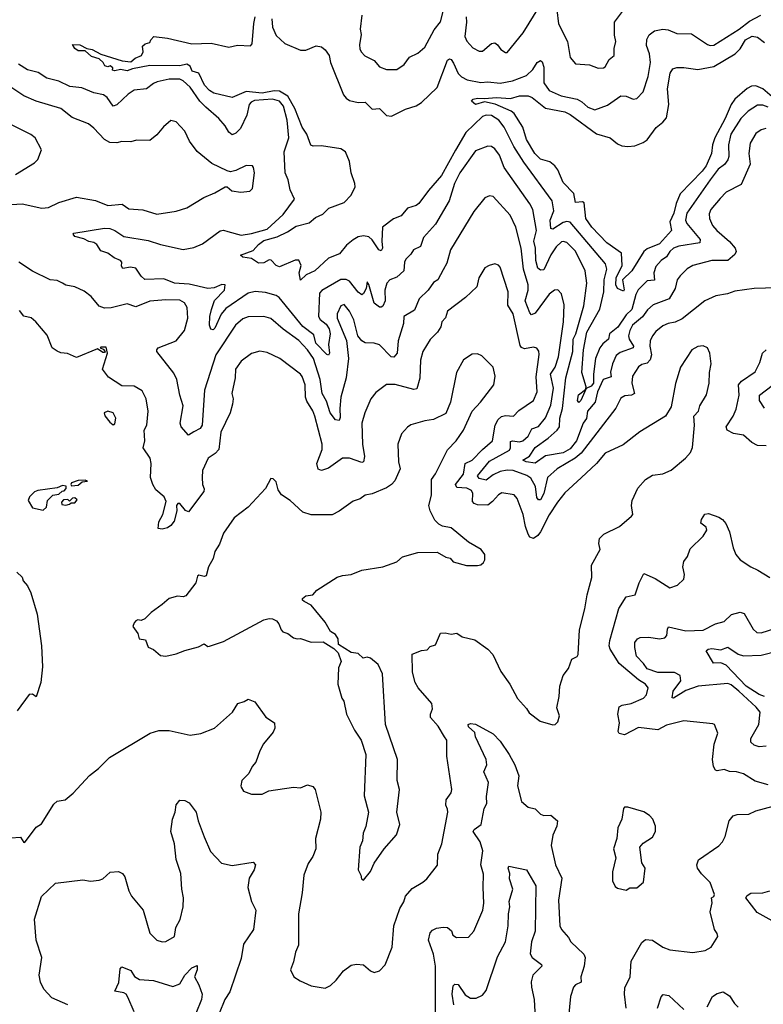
# Model space of a CAD drawing. Extents: x 1268547 to 1425625, y 515768 to 616754.
# Tile 429 of 507: x 1373531 to 1377778, y 599128 to 604749. Entities that reach past the tile are written whole.
import ezdxf

# ---------------------------------------------------------------- set-up
doc = ezdxf.new("R2010")
doc.units = 0

msp = doc.modelspace()

# ---------------------------------------------------------------- linework, layer by layer
at = {"layer": '0CON10XD'}
for points in [[(1375484.6, 604774.6), (1375476.4, 604695), (1375480.4, 604665), (1375470.9, 604605), (1375473.8, 604583.8), (1375481.4, 604565), (1375502.8, 604542.8), (1375555, 604517.1), (1375585, 604480.8), (1375625, 604464.2), (1375685.3, 604464.7), (1375726.1, 604493.9), (1375757.5, 604535), (1375805, 604557.8), (1375845, 604593.1), (1375898.5, 604691.5), (1375933.6, 604736.4), (1375960, 604835)], [(1376080, 604765), (1376083.8, 604735), (1376073.1, 604653.1), (1376085, 604626), (1376118.3, 604588.3), (1376155, 604569.1), (1376175, 604570.5), (1376225, 604614.2), (1376245, 604616.7), (1376260.8, 604605), (1376278.3, 604578.3), (1376305, 604561.4), (1376315, 604562.9), (1376406.9, 604675), (1376500.4, 604825)], [(1377805, 604250), (1377775, 604261.2), (1377745, 604262), (1377692.5, 604227.5), (1377650, 604185), (1377592.5, 604095), (1377578.6, 604035), (1377581.2, 603968.8), (1377575, 603950), (1377556.5, 603923.5), (1377520.9, 603895), (1377474.2, 603835), (1377340.8, 603645), (1377333.5, 603605), (1377340.9, 603585), (1377416.8, 603495), (1377416.4, 603475), (1377295, 603456.2), (1377265.2, 603444.8), (1377243.8, 603426.2), (1377225.2, 603394.8), (1377193.8, 603375), (1377165, 603339.5), (1377152.5, 603305), (1377156.9, 603263.1), (1377115, 603258.6), (1377063.4, 603206.6), (1377049.1, 603180.9), (1377027.4, 603095), (1376994.9, 603065), (1376946.4, 602993.6), (1376900.4, 602955), (1376894.6, 602925), (1376860.7, 602899.3), (1376844, 602876), (1376820.4, 602815), (1376807.6, 602725), (1376807.9, 602675), (1376795, 602657.8), (1376767, 602643), (1376735.5, 602575), (1376725, 602564.4), (1376716, 602575), (1376722.1, 602607.9), (1376761.7, 602638.3), (1376766.1, 602653.9), (1376742.2, 602735), (1376750.8, 602865), (1376769.4, 602965), (1376843.7, 603096.3), (1376866.7, 603195), (1376869.3, 603265), (1376884.8, 603325), (1376876.7, 603355), (1376675, 603592.5), (1376655, 603596.7), (1376635, 603592.2), (1376575, 603552.7), (1376565, 603557.5), (1376560.2, 603605), (1376582.4, 603657.6), (1376572.9, 603715), (1376410.3, 603935), (1376352.4, 604025), (1376298.4, 604135), (1376266.9, 604175), (1376225, 604202), (1376195.3, 604204.7), (1376175, 604195.9), (1376078.1, 604105), (1376019.3, 604005), (1375939.7, 603860.3), (1375865, 603773.6), (1375810.5, 603699.5), (1375795, 603687.7), (1375745, 603673.1), (1375709.6, 603630.4), (1375665, 603612.7), (1375603.2, 603565), (1375598.7, 603485), (1375603.2, 603445), (1375595, 603430), (1375582.7, 603435), (1375545, 603493.1), (1375525, 603508.7), (1375495, 603515.3), (1375465, 603508.7), (1375435, 603492.9), (1375397.8, 603462.2), (1375358.3, 603411.7), (1375295, 603386.9), (1375216.5, 603315), (1375167.4, 603292.6), (1375135, 603262.5), (1375127.3, 603305), (1375139.1, 603345), (1375125, 603375.6), (1375105, 603376.2), (1375015, 603338.9), (1374995, 603345.4), (1374967.1, 603377.1), (1374955, 603378.5), (1374925, 603360.5), (1374895, 603359.3), (1374855, 603386.4), (1374805, 603394.4), (1374791.2, 603405), (1374865, 603430.7), (1374894.1, 603465.9), (1374925, 603489.2), (1375001, 603509), (1375061.4, 603538.6), (1375109.1, 603570.9), (1375185, 603590.2), (1375219.8, 603620.2), (1375261.4, 603638.6), (1375296.2, 603673.8), (1375383.5, 603706.5), (1375425, 603748.1), (1375446.6, 603795), (1375445.9, 603815), (1375424.7, 603875.3), (1375415, 603939.2), (1375391.8, 603995), (1375365, 604012.7), (1375255, 604029), (1375206.9, 604026.9), (1375193.1, 604033.1), (1375170, 604095), (1375143.5, 604135), (1375103.1, 604243.1), (1375062.5, 604312.5), (1375015, 604341.8), (1374985, 604343), (1374915, 604329.5), (1374825, 604339), (1374745, 604305.9), (1374639, 604329), (1374615, 604344.4), (1374587.1, 604375), (1374553.9, 604443.9), (1374516.2, 604455), (1374504.8, 604484.8), (1374486.2, 604496.2), (1374445, 604486.8), (1374275, 604487.8), (1374175, 604469.6), (1374145, 604457.5), (1374105.8, 604464.2), (1374075, 604457.5), (1374061.7, 604461.7), (1374062.5, 604475), (1374047.5, 604485), (1374035, 604480), (1374017.5, 604485), (1374008, 604505), (1373985, 604525.7), (1373940.1, 604540.1), (1373905, 604570.8), (1373865, 604570.8), (1373846.5, 604585), (1373832.7, 604607.3), (1373875, 604606), (1373914.2, 604584.2), (1373945, 604578.2), (1373995, 604553.1), (1374116.7, 604515), (1374165, 604509.2), (1374189.5, 604530.5), (1374227.5, 604545), (1374236.7, 604565), (1374231.7, 604598.3), (1374248.3, 604611.7), (1374275, 604620), (1374280, 604635), (1374297, 604653), (1374375, 604644.3), (1374515, 604612.1), (1374625, 604615.3), (1374725, 604592.5), (1374775, 604604.2), (1374849.2, 604600.8), (1374858.6, 604611.4), (1374868, 604728), (1374875.8, 604765)], [(1374970.3, 604755), (1374975, 604706.7), (1374995, 604659.2), (1375045, 604612.5), (1375135, 604575.6), (1375165, 604575.6), (1375225, 604599.4), (1375255, 604594), (1375275, 604578), (1375299.4, 604545), (1375305.6, 604505), (1375380.4, 604320.4), (1375395, 604300.5), (1375415, 604287.9), (1375465, 604277.1), (1375505, 604278.5), (1375545, 604238.2), (1375585, 604242.9), (1375625, 604201.9), (1375655, 604198.8), (1375735, 604238.1), (1375795, 604256.7), (1375825, 604275.7), (1375915, 604362.5), (1375975, 604518.1), (1375985, 604525.6), (1375995, 604521.1), (1376008.7, 604501.3), (1376035, 604442.2), (1376055, 604422.7), (1376085.8, 604405.8), (1376165, 604390.2), (1376205, 604394.7), (1376275, 604386.5), (1376345, 604399.5), (1376425, 604430.7), (1376461.5, 604465), (1376486.9, 604505), (1376505, 604515.8), (1376515, 604508), (1376525, 604477.5), (1376525, 604388), (1376555.7, 604345.7), (1376624, 604315), (1376715.3, 604295.3), (1376741.1, 604281.1), (1376775, 604249.5), (1376815, 604234.5), (1376888.6, 604261.4), (1376965, 604314.4), (1376995, 604312.5), (1377035, 604295.8), (1377055, 604300), (1377091.8, 604338.2), (1377120, 604425), (1377132.9, 604505), (1377127.3, 604555), (1377111.1, 604601.1), (1377113, 604637), (1377126.7, 604663.3), (1377156.2, 604685), (1377205, 604695.4), (1377235, 604690.8), (1377285, 604670.4), (1377368.1, 604668.1), (1377458.6, 604608.6), (1377475, 604601.8), (1377495, 604603.1), (1377640.9, 604695), (1377699, 604741), (1377763.8, 604775)], [(1376598.2, 604805), (1376608.6, 604725), (1376660.6, 604625), (1376675, 604533.3), (1376705, 604498), (1376785, 604492.5), (1376835, 604472.9), (1376865, 604474.3), (1376875, 604480.8), (1376898.3, 604521.7), (1376925.6, 604545), (1376925.6, 604585), (1376935.5, 604625), (1376928.9, 604661.1), (1376928.9, 604735), (1376973.1, 604796.9)], [(1377855, 604286.9), (1377775, 604353.8), (1377735, 604372.2), (1377710.8, 604369.2), (1377685, 604356.3), (1377615.3, 604295), (1377593.7, 604265), (1377559.7, 604185), (1377501.9, 604075), (1377488.8, 604035), (1377482.2, 603985), (1377451.1, 603915), (1377428.9, 603885), (1377303, 603755), (1377280.3, 603699.7), (1377267.3, 603645), (1377243.4, 603595), (1377253.2, 603545), (1377185, 603468.8), (1377115, 603440.4), (1377095.8, 603425), (1377027.8, 603315), (1376974.3, 603265), (1376983.8, 603206.2), (1376980, 603200), (1376945, 603215.5), (1376935.3, 603235), (1376937.3, 603275), (1376972.6, 603345), (1376967.2, 603417.2), (1376885, 603474.7), (1376798.5, 603565), (1376763.6, 603615), (1376754.4, 603704.4), (1376745, 603710), (1376705, 603706.2), (1376695, 603757.1), (1376635, 603820.5), (1376605, 603891.4), (1376588.2, 603915), (1376558, 603938), (1376505, 603953.5), (1376472.8, 603985), (1376425, 604065.6), (1376404.6, 604135), (1376354.3, 604214.3), (1376337.3, 604227.3), (1376246.3, 604266.3), (1376185, 604281.2), (1376135, 604265.5), (1376111.4, 604285), (1376121.4, 604295), (1376145, 604301.8), (1376185, 604298.8), (1376255, 604305.6), (1376335, 604300), (1376385, 604314.5), (1376435, 604315.5), (1376458.6, 604305), (1376535, 604244.8), (1376645, 604223.8), (1376675, 604207.2), (1376825, 604096.7), (1376903.9, 604073.9), (1376945, 604040.8), (1376969.7, 604029.7), (1377005, 604024.5), (1377045, 604028.2), (1377092.2, 604047.8), (1377115, 604064.2), (1377166.2, 604133.8), (1377205, 604163.4), (1377225, 604189.5), (1377239.2, 604265), (1377230, 604355), (1377246.3, 604443.7), (1377260.4, 604469.6), (1377285, 604477.3), (1377325, 604476.9), (1377405, 604464.7), (1377495, 604481.9), (1377618.2, 604555), (1377645, 604583.1), (1377677.2, 604635), (1377715, 604656.2), (1377745, 604649.2), (1377785, 604619.4)], [(1377792.6, 604127.4), (1377765, 604120.9), (1377735, 604099.5), (1377703.9, 604045), (1377694.7, 603985), (1377702.9, 603925), (1377651.3, 603808.7), (1377566.1, 603763.9), (1377531.7, 603728.3), (1377478.8, 603665), (1377469.6, 603640.4), (1377470.4, 603615), (1377488.5, 603575), (1377512.5, 603545), (1377585, 603483.8), (1377617.1, 603445), (1377622.5, 603425), (1377615, 603408.1), (1377575, 603373.9), (1377485, 603375.3), (1377374.7, 603345.3), (1377343.6, 603326.4), (1377302.7, 603287.3), (1377285.3, 603264.7), (1377274.2, 603215), (1377241.1, 603155), (1377148.9, 603121.1), (1377116.3, 603093.7), (1377087.7, 603052.3), (1377031.3, 603005), (1377015.3, 602975), (1377008.4, 602945), (1377011.2, 602925), (1377035.9, 602885), (1377034.5, 602875), (1376960.9, 602849.1), (1376938.5, 602831.5), (1376916.2, 602783.8), (1376906.1, 602736.1), (1376909, 602711), (1376864.2, 602695.8), (1376830.6, 602625), (1376825, 602600), (1376817.6, 602565), (1376773.4, 602515), (1376767.7, 602472.3), (1376749.3, 602445), (1376710.3, 602345), (1376675, 602299.8), (1376635, 602277), (1376535, 602259), (1376475, 602217.3), (1376424.2, 602225), (1376403.8, 602235), (1376443.3, 602256.7), (1376475, 602306), (1376549.6, 602360.4), (1376601.6, 602405), (1376614.7, 602425), (1376616.8, 602475), (1376630.4, 602530.4), (1376651.1, 602705), (1376690.5, 602855), (1376693, 602925), (1376708.1, 602955), (1376752.2, 603115), (1376769.4, 603245), (1376760.3, 603315), (1376705, 603428.2), (1376655, 603477.5), (1376635, 603483.6), (1376625, 603480.4), (1376595, 603451.8), (1376563.7, 603406.3), (1376525, 603320.9), (1376505, 603319.2), (1376491.1, 603331.1), (1376478.1, 603375), (1376476.6, 603445), (1376468.1, 603485), (1376483.3, 603545), (1376462, 603665), (1376445, 603698.5), (1376297.5, 603905), (1376270.4, 603975), (1376245, 604012.2), (1376225, 604024.5), (1376205, 604026.4), (1376135, 604000.9), (1376045.6, 603874.4), (1376014.1, 603815), (1375983.8, 603715), (1375905, 603581.4), (1375836.9, 603505), (1375820, 603455), (1375779.2, 603435), (1375765, 603410.8), (1375737, 603383), (1375728.1, 603365), (1375725.4, 603315), (1375685, 603279.1), (1375645, 603264), (1375627.6, 603245), (1375616, 603206), (1375617.8, 603145), (1375605, 603114.2), (1375595, 603107.1), (1375585, 603108.9), (1375555, 603130.9), (1375525, 603237.5), (1375515, 603252.5), (1375509.2, 603215), (1375495, 603186.2), (1375485, 603179.2), (1375465, 603194.5), (1375415, 603255.9), (1375395, 603266.4), (1375365, 603265.3), (1375257.1, 603202.9), (1375242.4, 603187.6), (1375236.9, 603055), (1375247.8, 603037.8), (1375280.7, 603010.7), (1375297.8, 602985), (1375303.4, 602955), (1375295.3, 602895), (1375300, 602845), (1375295, 602834), (1375285, 602837.5), (1375223, 602903), (1375210.5, 602950.5), (1375148.5, 602998.5), (1375013.8, 603163.8), (1374995, 603175.3), (1374935, 603191.3), (1374875, 603196.7), (1374835, 603187.8), (1374708.9, 603101.1), (1374681.6, 603068.4), (1374645, 602988), (1374635, 602978), (1374623.3, 602983.3), (1374615.9, 603005.9), (1374616.5, 603055), (1374625.5, 603095.5), (1374644.4, 603145.6), (1374701.2, 603205), (1374705.4, 603235.4), (1374685, 603238.2), (1374640.9, 603219.1), (1374605.9, 603214.1), (1374498.7, 603238.7), (1374442.4, 603242.4), (1374415.8, 603245.8), (1374355, 603269.6), (1374245, 603266.7), (1374225, 603284.2), (1374195, 603330.6), (1374164.5, 603335.5), (1374119.7, 603329.7), (1374112.5, 603342.5), (1374114.2, 603365), (1374106.7, 603375), (1374070.6, 603390.6), (1374035, 603415.7), (1373995, 603430), (1373972, 603465), (1373955, 603478), (1373925, 603482.9), (1373898.1, 603498.1), (1373845, 603511.4), (1373836, 603525), (1373839.2, 603530.8), (1374015, 603558.7), (1374045, 603557.5), (1374075, 603545.3), (1374125, 603511.8), (1374265, 603489.3), (1374335.9, 603465.9), (1374465, 603436.8), (1374525, 603449.4), (1374575, 603470.4), (1374675.3, 603544.7), (1374695, 603548.2), (1374719.7, 603539.7), (1374795, 603519.6), (1374855, 603528), (1374945, 603553.7), (1375035, 603637.6), (1375100, 603725), (1375075, 603777.5), (1375063.5, 603835), (1375047.9, 603875), (1375041.3, 603995), (1375067.9, 604075), (1375059, 604175), (1375038.3, 604255), (1375015, 604283.6), (1374975, 604295.4), (1374872.7, 604287.3), (1374852.5, 604277.5), (1374842.5, 604265), (1374827.4, 604205), (1374791.3, 604128.7), (1374765, 604100.9), (1374745, 604091.5), (1374726.3, 604106.4), (1374704.1, 604144.1), (1374667.8, 604185), (1374595, 604250.5), (1374559.1, 604285), (1374505, 604363.6), (1374465, 604400), (1374445, 604410), (1374385, 604408.8), (1374316.7, 604395), (1374294.2, 604385.8), (1374256, 604354), (1374185, 604346.5), (1374150, 604325), (1374085, 604262.7), (1374065, 604255.5), (1374030, 604305), (1374009.6, 604319.6), (1373955, 604331.6), (1373885, 604361.1), (1373817.5, 604367.5), (1373755, 604398.8), (1373685, 604414.7), (1373636.9, 604446.9), (1373575, 604463.8), (1373525, 604495.9)], [(1373455, 603692.5), (1373545, 603698), (1373657, 603673), (1373695, 603677.8), (1373755, 603706.5), (1373855, 603735.6), (1373963.1, 603716.9), (1374035, 603688.9), (1374116, 603696), (1374155, 603670), (1374235, 603663.1), (1374315, 603638.9), (1374424.4, 603655.6), (1374485, 603674.3), (1374583.3, 603735), (1374645, 603760), (1374705, 603795.7), (1374716.7, 603795), (1374743, 603773), (1374794.4, 603764.4), (1374845, 603771.2), (1374860, 603785), (1374871.4, 603875), (1374867.1, 603905), (1374860, 603915), (1374825, 603917.5), (1374765, 603888), (1374735, 603881.2), (1374715, 603886), (1374629.1, 603929.1), (1374545, 603997.1), (1374500.5, 604055), (1374473.6, 604113.6), (1374425, 604166), (1374395, 604174), (1374351.8, 604138.2), (1374315, 604092), (1374275, 604060), (1374197.7, 604062.3), (1374165, 604051.4), (1374115, 604054.3), (1374085, 604046.7), (1374045, 604047.5), (1374015.7, 604065), (1373955, 604130), (1373923.3, 604155), (1373830.7, 604190.7), (1373765, 604242.5), (1373625, 604284.6), (1373555, 604315.5), (1373452.2, 604382.2)], [(1373507.5, 603865), (1373615, 603932), (1373635, 603951.2), (1373655.6, 604005.6), (1373620, 604075), (1373594.5, 604094.5), (1373485, 604148.6)], [(1377855, 603218), (1377725, 603214.3), (1377615, 603199.4), (1377574, 603184), (1377506.8, 603173.2), (1377445, 603143.8), (1377315, 603041.5), (1377275, 603022.5), (1377235, 603015.5), (1377205, 603002.2), (1377165, 602970), (1377144.5, 602945), (1377132.7, 602915), (1377130.4, 602885), (1377138.8, 602835), (1377132.5, 602807.5), (1377115, 602788.7), (1377085, 602780.5), (1377065, 602766.7), (1377030.9, 602715), (1377027.8, 602675), (1377043.3, 602615), (1377025, 602605.9), (1376987.3, 602602.7), (1376965, 602588.6), (1376935, 602531.4), (1376737.4, 602275), (1376704.1, 602245.9), (1376601.2, 602185), (1376545.4, 602135), (1376525, 602044.5), (1376505, 602008.5), (1376495, 602007.7), (1376485, 602022), (1376477.3, 602085), (1376450.9, 602130.9), (1376427.2, 602147.2), (1376350, 602175), (1376315, 602177.7), (1376275, 602170), (1376235, 602151.4), (1376195, 602119.7), (1376155, 602128.9), (1376146.4, 602145), (1376215, 602229), (1376328, 602292), (1376334.7, 602305), (1376335, 602340.6), (1376345, 602344.6), (1376385, 602339.1), (1376405, 602345.3), (1376435, 602371.5), (1376456.5, 602413.5), (1376495, 602426), (1376535, 602477.1), (1376565, 602548.1), (1376580.2, 602645), (1376561.7, 602725), (1376589.3, 602765), (1376608.7, 602825), (1376636.8, 603025), (1376641.5, 603121.5), (1376625, 603183.3), (1376605, 603206.2), (1376585, 603205.6), (1376555, 603182.1), (1376475, 603073.8), (1376455, 603064.3), (1376445, 603075.7), (1376418.8, 603145), (1376434.3, 603205), (1376434.3, 603235), (1376407.5, 603325), (1376394.7, 603445), (1376364, 603565), (1376332.9, 603632.9), (1376235, 603739.4), (1376215, 603744.2), (1376187, 603733), (1376125, 603654), (1375990.9, 603435), (1375970.5, 603359.5), (1375949.4, 603320.6), (1375918.5, 603265), (1375895, 603248.1), (1375864.5, 603205), (1375811.8, 603155), (1375785, 603091.4), (1375725.5, 603054.5), (1375722.1, 603015), (1375693.4, 602915), (1375687.6, 602845), (1375668.2, 602821.8), (1375652.1, 602825), (1375585, 602892.7), (1375555, 602902.2), (1375505, 602904.4), (1375485, 602915.7), (1375462.1, 602945), (1375440, 603035), (1375415, 603085.6), (1375385, 603122.9), (1375365, 603115.8), (1375345, 603070), (1375344.7, 603045), (1375398.3, 602918.3), (1375408, 602815), (1375395.9, 602705), (1375364.2, 602594.3), (1375359.6, 602529.6), (1375362.2, 602477.8), (1375355, 602461.4), (1375335, 602465.5), (1375305, 602504.5), (1375282.3, 602572.3), (1375259.1, 602615), (1375247.3, 602695), (1375208.7, 602815), (1375175, 602864.7), (1375125, 602918.4), (1375035, 602982.9), (1374965, 603043.8), (1374925, 603053.8), (1374835, 603052.1), (1374805, 603041.8), (1374763.9, 603006.1), (1374650.8, 602835), (1374586.5, 602635), (1374573.3, 602435), (1374561.5, 602415), (1374526.1, 602396.1), (1374495, 602377.5), (1374452.9, 602425), (1374448.2, 602445), (1374464.6, 602545), (1374445.4, 602605), (1374429.2, 602695), (1374410.8, 602730.8), (1374313.3, 602855), (1374313.3, 602865), (1374322.5, 602875), (1374425, 602915.5), (1374472.3, 602975), (1374490.7, 603045), (1374486.8, 603106.8), (1374472.7, 603132.7), (1374445, 603148.2), (1374365, 603149.7), (1374275, 603141.8), (1374195, 603110.8), (1374145, 603126.9), (1374053.9, 603103.9), (1374015, 603101.8), (1373985, 603114.5), (1373938.8, 603168.8), (1373898.6, 603198.6), (1373845, 603224.2), (1373795, 603233.1), (1373774.6, 603244.6)], [(1373425, 600073.8), (1373535, 600082.5), (1373555, 600052.5), (1373565, 600056.7), (1373625, 600140), (1373655, 600157.5), (1373725, 600270), (1373745, 600286.7), (1373790, 600295), (1373835.9, 600334.1), (1373928.8, 600435), (1373980.8, 600475), (1374043.6, 600536.4), (1374276.7, 600675), (1374325, 600690.8), (1374385, 600692), (1374505, 600664.4), (1374566.4, 600673.6), (1374643.3, 600705), (1374746.7, 600795), (1374777.5, 600845), (1374813.9, 600856.1), (1374835, 600870), (1374873.3, 600855), (1374936.4, 600766.4), (1374986, 600735), (1374988.6, 600705), (1374977.9, 600682.1), (1374922.5, 600615), (1374902, 600575), (1374880.5, 600509.5), (1374858, 600485), (1374838.8, 600445), (1374800, 600405), (1374793.3, 600375), (1374796.7, 600366.7), (1374810, 600345), (1374855, 600327.5), (1374915, 600326.7), (1374954.1, 600345.9), (1375095, 600367.1), (1375135, 600364.3), (1375175, 600380), (1375205, 600372), (1375219.2, 600355), (1375250.6, 600225), (1375248.5, 600185), (1375220.4, 600075), (1375221.4, 600015), (1375205, 599972), (1375177.6, 599932.4), (1375153.3, 599865), (1375144.4, 599765), (1375124.2, 599644.2), (1375124.2, 599465), (1375106.2, 599425), (1375095, 599370), (1375077.5, 599325), (1375097.5, 599285), (1375132.3, 599262.3), (1375195, 599234), (1375275, 599220.8), (1375306.2, 599235), (1375338.6, 599265), (1375380.8, 599319.2), (1375425, 599350.8), (1375455, 599357.5), (1375494.1, 599354.1), (1375535, 599318.8), (1375555, 599310), (1375585, 599318.8), (1375617.4, 599352.6), (1375658.1, 599455), (1375666.9, 599575), (1375702.2, 599675), (1375725, 599713.8), (1375735, 599746.2), (1375771.7, 599788.3), (1375834.4, 599825.6), (1375856, 599845), (1375916.8, 599923.2), (1375920, 599985), (1375942.2, 600045), (1375975.5, 600225), (1375975, 600242.5), (1375964.3, 600265), (1375965.8, 600295), (1375995.7, 600335), (1375999.4, 600355), (1375970, 600545), (1375970.8, 600635), (1375957.5, 600655), (1375921.4, 600715), (1375877.8, 600765), (1375876.9, 600785), (1375889.5, 600815), (1375885.6, 600845), (1375807.5, 600935), (1375790.5, 600965), (1375774.2, 601025), (1375772.9, 601127.1), (1375825, 601147.5), (1375857.7, 601152.3), (1375875, 601170), (1375905, 601180), (1375935, 601246.7), (1375961.7, 601248.3), (1375995, 601241.2), (1376027.3, 601247.3), (1376057.5, 601225), (1376129.5, 601209.5), (1376205, 601156), (1376234.2, 601125), (1376278.9, 601028.9), (1376330, 600955), (1376374.6, 600874.6), (1376426.4, 600816.4), (1376441.3, 600791.3), (1376503.3, 600745), (1376575, 600723.3), (1376590, 600725), (1376605, 600740), (1376613.8, 600775), (1376599.3, 600820.7), (1376612.5, 600885), (1376615.8, 600945), (1376634.5, 601005.5), (1376665.8, 601045), (1376685, 601098.8), (1376715, 601113.3), (1376720, 601125), (1376727.5, 601265), (1376758.9, 601385), (1376771.2, 601465), (1376799.4, 601565), (1376796.9, 601635), (1376846.7, 601725), (1376838.8, 601758.8), (1376842.8, 601787.2), (1376868, 601812), (1376956, 601855), (1377026.2, 601915), (1377033.8, 601925), (1377026, 601975), (1377030, 602005), (1377060.8, 602075), (1377105.7, 602125), (1377145, 602149.6), (1377205, 602155.7), (1377252.1, 602177.9), (1377334.3, 602245.7), (1377362.3, 602277.7), (1377374, 602306), (1377384.2, 602435), (1377380.8, 602485), (1377408.6, 602515), (1377415.8, 602544.2), (1377453.4, 602606.6), (1377469.5, 602675), (1377470.9, 602735), (1377480.6, 602785), (1377471.9, 602845), (1377460, 602875), (1377435, 602888), (1377405, 602884.2), (1377370, 602865), (1377306, 602765), (1377277.3, 602672.7), (1377251.3, 602538.7), (1377218.8, 602485), (1377072.9, 602397.1), (1376977.5, 602322.5), (1376875, 602274.6), (1376824.5, 602215), (1376737, 602133), (1376645, 602048.1), (1376601.9, 601995), (1376555, 601921.9), (1376506.2, 601825), (1376491.1, 601805), (1376465, 601786.7), (1376445, 601794.2), (1376435, 601812), (1376419.4, 601855), (1376407.3, 601925), (1376371.4, 602015), (1376355, 602035.7), (1376285, 602048.9), (1376265, 602036.9), (1376231.9, 601998.1), (1376205, 601978.2), (1376145, 601979.3), (1376126.4, 601986.4), (1376117.9, 601997.9), (1376119.4, 602045), (1376112.2, 602062.2), (1376085, 602074.7), (1376027.7, 602077.7), (1376020, 602095), (1376066.6, 602155), (1376074.8, 602215.2), (1376115.4, 602235), (1376173.8, 602296.2), (1376231.5, 602345), (1376246.6, 602435), (1376263, 602467), (1376282.9, 602482.9), (1376305, 602488.7), (1376351.2, 602485), (1376381.7, 602518.3), (1376465, 602576), (1376485.9, 602624.1), (1376481.2, 602711.2), (1376497.8, 602837.8), (1376496.6, 602856.6), (1376484.3, 602874.3), (1376465, 602880), (1376415, 602870.4), (1376397.2, 602877.2), (1376389, 602889), (1376349.2, 603069.1), (1376319.5, 603119.5), (1376320, 603195), (1376275, 603336.2), (1376265, 603348), (1376245, 603356), (1376213.2, 603346.8), (1376188.3, 603331.7), (1376154.2, 603275), (1376141.9, 603225), (1376076.4, 603163.6), (1375975, 603085.6), (1375962, 603048), (1375942.9, 603025), (1375936.4, 602995), (1375917.9, 602965), (1375875.8, 602924.2), (1375833.8, 602855), (1375819.2, 602805), (1375816.9, 602703.1), (1375798.3, 602641.7), (1375782.7, 602637.3), (1375675, 602667.3), (1375625, 602666.7), (1375565, 602620.8), (1375536.9, 602585), (1375501.5, 602505), (1375484.6, 602445), (1375488.1, 602325), (1375499.7, 602255), (1375493.8, 602225), (1375485, 602221.8), (1375415, 602246.2), (1375375, 602246.7), (1375295, 602188.4), (1375255, 602176), (1375235, 602183.3), (1375227.5, 602215), (1375258.7, 602295), (1375258.2, 602325), (1375216.6, 602485), (1375205, 602515.7), (1375170.5, 602570.5), (1375162.4, 602595), (1375161.3, 602665), (1375145, 602712.5), (1375135, 602725.6), (1375015.8, 602815), (1374945, 602849.1), (1374903.2, 602856.8), (1374855, 602843.1), (1374795, 602800), (1374763.1, 602755), (1374761.4, 602705), (1374743.3, 602615), (1374750, 602585), (1374747.1, 602555), (1374732.5, 602505), (1374680, 602395), (1374667.8, 602295), (1374647.6, 602272.4), (1374607.8, 602245), (1374574.5, 602175), (1374572.5, 602135), (1374575.6, 602095), (1374585, 602070), (1374581.9, 602055), (1374495, 601940), (1374477.9, 601947.9), (1374445, 601986.2), (1374433.6, 601986.4), (1374426.7, 601975), (1374428, 601945), (1374412.9, 601887.1), (1374395, 601861.2), (1374375, 601848), (1374345, 601840), (1374322.5, 601845), (1374325, 601882.5), (1374348.8, 601925), (1374367.7, 601997.7), (1374355.7, 602025), (1374308.5, 602065), (1374290.7, 602095), (1374278.9, 602135), (1374281.2, 602215), (1374276.2, 602245), (1374236.5, 602305), (1374245.3, 602345), (1374242.5, 602405), (1374257.3, 602435), (1374265.6, 602515), (1374252.9, 602585), (1374230, 602630), (1374185, 602657.1), (1374115, 602658.5), (1374038, 602708), (1374003.8, 602755), (1374032.5, 602845), (1374025, 602880), (1373995, 602880), (1373990, 602875), (1374008.3, 602868.3), (1374020, 602855), (1374015, 602850), (1374005, 602850), (1373975, 602870), (1373855, 602821.2), (1373803.2, 602843.2), (1373765, 602847.1), (1373745, 602857.1), (1373716, 602875), (1373687.5, 602947.5), (1373624, 603025), (1373597.2, 603047.2), (1373555, 603057.5), (1373529.1, 603089.1)], [(1373774.6, 603244.6), (1373745, 603260.6), (1373704.4, 603264.4), (1373604, 603314), (1373525.3, 603365.3)], [(1377795, 602315.5), (1377745, 602317.9), (1377711.9, 602335), (1377665, 602376.9), (1377607.4, 602387.4), (1377571.9, 602405), (1377566.5, 602425), (1377605.6, 602485.6), (1377623.3, 602525), (1377640, 602605), (1377636.6, 602665), (1377652.9, 602685), (1377731.7, 602738.3), (1377757.7, 602792.3), (1377774, 602846), (1377795, 602864.1)], [(1375495, 599837.5), (1375535, 599886.7), (1375555.7, 599934.3), (1375612, 600015), (1375683.3, 600095), (1375702, 600155), (1375685.8, 600225), (1375700.8, 600355), (1375686.7, 600405), (1375688, 600525), (1375621.1, 600725), (1375602.2, 601015), (1375577.9, 601067.9), (1375534, 601104), (1375515, 601110), (1375492.5, 601105), (1375465, 601130), (1375425, 601136.7), (1375351.7, 601181.7), (1375350, 601215), (1375335, 601240), (1375306.1, 601256.1), (1375275, 601310), (1375195, 601406), (1375155, 601426.7), (1375146.7, 601435), (1375146.7, 601445), (1375165, 601459.2), (1375205, 601466), (1375228.5, 601491.5), (1375345, 601566.7), (1375375, 601576.2), (1375425, 601581.2), (1375485, 601605.7), (1375605, 601625.7), (1375685, 601654.2), (1375717.9, 601682.1), (1375805, 601707.1), (1375915, 601710), (1375965, 601680), (1375990, 601675), (1376007.5, 601655), (1376082.7, 601632.7), (1376145, 601633.8), (1376165, 601637.5), (1376179.3, 601650.7), (1376187.5, 601665), (1376187.5, 601695), (1376167.5, 601725), (1376095, 601766.2), (1375995, 601848), (1375945, 601858.6), (1375925, 601869.2), (1375902.4, 601892.4), (1375874.4, 601945), (1375868.5, 601975), (1375882.5, 602035), (1375882.7, 602125), (1375905, 602156), (1375939.4, 602225), (1375975, 602294), (1376022.9, 602345), (1376065.6, 602405), (1376115, 602514), (1376162.9, 602565), (1376238.6, 602665), (1376246, 602715), (1376235.6, 602765.6), (1376170.2, 602830.2), (1376145, 602841.9), (1376115, 602839.2), (1376065, 602808), (1376026.2, 602735), (1375991.9, 602565), (1375965, 602501.2), (1375895, 602465.8), (1375845, 602460), (1375764.5, 602435.5), (1375745, 602423.8), (1375712, 602385), (1375690.5, 602325), (1375694.4, 602225), (1375704.3, 602185), (1375673.4, 602116.6), (1375655, 602096), (1375625, 602077.5), (1375545, 602043.1), (1375505, 602034.3), (1375475, 602014.2), (1375435, 602000), (1375355, 601943.3), (1375315, 601922.5), (1375195, 601921.9), (1375148.3, 601938.3), (1375075, 602003.8), (1375026.1, 602036.1), (1375006.7, 602065), (1374995, 602110), (1374978.3, 602128.3), (1374965, 602130), (1374935, 602072.5), (1374835, 601966.2), (1374755, 601906.2), (1374695, 601817.5), (1374672.9, 601755), (1374645, 601713.3), (1374635, 601673.3), (1374608.8, 601625), (1374595.9, 601574.1), (1374585, 601570), (1374555, 601577.5), (1374547.3, 601572.7), (1374536.1, 601533.9), (1374480.5, 601459.5), (1374465, 601453.3), (1374431.7, 601458.3), (1374385, 601443.8), (1374345, 601410), (1374281.2, 601365), (1374245, 601328.8), (1374225, 601320), (1374205, 601322.5), (1374195, 601317.5), (1374183.9, 601306.1), (1374177.5, 601285), (1374205.7, 601245.7), (1374214, 601214), (1374248.8, 601208.8), (1374265, 601167.5), (1374295, 601153.3), (1374335, 601118.8), (1374365, 601116.2), (1374425, 601128), (1374475, 601148.6), (1374552, 601168), (1374585, 601186.2), (1374605, 601170), (1374615, 601172.5), (1374695, 601200), (1374925, 601322.5), (1374955, 601330.8), (1374975, 601328.6), (1374996.8, 601316.8), (1375010.5, 601300.5), (1375023.8, 601265), (1375033.3, 601255), (1375062.5, 601245), (1375095, 601220), (1375115, 601213.8), (1375135, 601216.2), (1375195, 601196.2), (1375265, 601197.5), (1375325, 601160), (1375350, 601135), (1375367.5, 601085), (1375351.7, 601048.3), (1375348.8, 600955), (1375370, 600875), (1375381.7, 600858.3), (1375396.7, 600785), (1375442.3, 600692.3), (1375482, 600635), (1375507.5, 600555), (1375498.8, 600318.8), (1375522.9, 600225), (1375507.6, 600142.4), (1375492, 600105), (1375488.6, 600061.4), (1375474.2, 600025), (1375463.3, 599895), (1375480, 599865), (1375483.8, 599843.8), (1375495, 599837.5)], [(1377785, 602531.9), (1377756.9, 602575), (1377757.1, 602605), (1377829.4, 602660.6)], [(1374065, 602436.7), (1374075, 602442.5), (1374080.8, 602475), (1374065.7, 602505), (1374035, 602514.7), (1374013.9, 602505), (1374016.7, 602486.7), (1374045, 602450.8), (1374065, 602436.7)], [(1373827.5, 602087.5), (1373865, 602092.5), (1373888.3, 602111.7), (1373917.5, 602115), (1373905, 602120), (1373865, 602118), (1373827.5, 602105), (1373822.5, 602095), (1373827.5, 602087.5)], [(1373665, 601948.8), (1373683.9, 601966.1), (1373690, 602005), (1373720, 602035), (1373755, 602040), (1373773, 602057), (1373785, 602060), (1373797, 602073), (1373796.4, 602086.4), (1373775, 602090), (1373745, 602076.2), (1373635, 602061.9), (1373615, 602052.9), (1373586, 602025), (1373580, 602005), (1373605, 601962.5), (1373665, 601948.8)], [(1373795, 601977.5), (1373815, 601982.5), (1373825, 601990), (1373845, 601990), (1373858.3, 602008.3), (1373845, 602020), (1373831.7, 602018.3), (1373815, 602000), (1373805, 602010), (1373781.7, 602008.3), (1373770, 601995), (1373771.7, 601981.7), (1373795, 601977.5)], [(1377805, 600380), (1377731.9, 600401.9), (1377665, 600444.4), (1377625, 600454.5), (1377585, 600456.5), (1377555, 600467.5), (1377515, 600460), (1377504.3, 600465), (1377493.5, 600485), (1377488.5, 600525), (1377496.8, 600613.2), (1377518.8, 600675), (1377500, 600725), (1377490, 600730), (1377325, 600745.8), (1377225, 600721.5), (1377175, 600694.5), (1377065, 600707.9), (1376985, 600665.6), (1376955, 600674.2), (1376948.8, 600685), (1376956.7, 600735), (1376947.9, 600785), (1376954.5, 600825.5), (1376972.5, 600835), (1377023.3, 600845), (1377094.4, 600875.6), (1377111.4, 600895), (1377120.8, 600935), (1377106, 600955), (1377065, 600980.9), (1376953.9, 601073.9), (1376903.2, 601155), (1376897.7, 601175), (1376901.2, 601205), (1376952.4, 601387.6), (1376995, 601453.3), (1377046, 601465), (1377069.4, 601535), (1377095, 601588), (1377159.8, 601559.8), (1377245, 601506.2), (1377288.2, 601521.8), (1377323.8, 601555), (1377327.8, 601582.2), (1377318.2, 601625), (1377325, 601656.2), (1377344.3, 601685), (1377361.2, 601728.8), (1377435, 601800), (1377455.4, 601834.6), (1377452.4, 601852.4), (1377422.1, 601875), (1377425.4, 601895), (1377444.7, 601925.3), (1377465, 601930.9), (1377525, 601908.6), (1377545, 601895.8), (1377563.3, 601873.3), (1377584.7, 601824.7), (1377605, 601733.3), (1377621.1, 601695), (1377645.8, 601665), (1377707.5, 601625), (1377747.3, 601607.3), (1377815, 601564.4)], [(1373515, 601596), (1373545, 601566.2), (1373550, 601545), (1373575, 601517.5), (1373595, 601477.1), (1373630.7, 601355), (1373655.4, 601175.4), (1373661.4, 601055), (1373651.6, 600965)], [(1377795, 600602.2), (1377755, 600598.2), (1377725, 600607.5), (1377707.3, 600625), (1377706.8, 600645), (1377752.2, 600725), (1377760.3, 600795), (1377738.2, 600825), (1377638.4, 600915), (1377595, 600951.9), (1377575, 600958.8), (1377405.4, 600944.6), (1377335, 600918.6), (1377265, 600875.8), (1377258.3, 600878.3), (1377262.9, 600915), (1377306.5, 600975), (1377302.3, 601005), (1377271.4, 601021.4), (1377175, 601023.1), (1377115, 601042.3), (1377093.9, 601073.9), (1377054.7, 601114.7), (1377044.2, 601164.2), (1377045, 601193.3), (1377060, 601215), (1377075, 601222.9), (1377125, 601223.1), (1377185, 601213.6), (1377215, 601220.6), (1377226.7, 601233.3), (1377230, 601270), (1377237.5, 601282.5), (1377335, 601260.7), (1377435.2, 601264.8), (1377505, 601299.7), (1377555, 601313.1), (1377596.9, 601353.1), (1377645, 601366.2), (1377668.3, 601358.3), (1377719.8, 601269.8), (1377740.2, 601250.2), (1377765, 601248.5), (1377885, 601287.5)], [(1377785, 600886.1), (1377755, 600896.1), (1377680, 600945), (1377566.4, 601065), (1377535, 601077.4), (1377494.2, 601075), (1377452.2, 601145), (1377463.3, 601155), (1377485, 601160), (1377535, 601151.5), (1377575, 601166.2), (1377635, 601127.1), (1377665, 601118.2), (1377765, 601122.1), (1377863.3, 601146.7)], [(1373651.6, 600965), (1373625, 600882.5), (1373605, 600898), (1373585, 600897.1), (1373516.3, 600803.7)], [(1375906.2, 599075), (1375905.4, 599345), (1375893.6, 599415), (1375866.2, 599495), (1375875, 599536.2), (1375888.1, 599551.9), (1375911.7, 599561.7), (1375948.8, 599568.8), (1375975, 599565.8), (1375996.6, 599546.6), (1376005, 599523.3), (1376025, 599510), (1376095, 599511.4), (1376125.6, 599545), (1376176.4, 599665), (1376182.5, 599705), (1376177.5, 599795), (1376180.7, 599870.7), (1376164.4, 599925), (1376175.4, 600005), (1376161.5, 600055), (1376121.1, 600115), (1376125.8, 600125), (1376167.3, 600155), (1376184.7, 600245.3), (1376198.1, 600275), (1376196.6, 600315), (1376208.8, 600395), (1376181.1, 600455), (1376199.1, 600495), (1376195.9, 600525), (1376134.7, 600655), (1376129.9, 600679.9), (1376095, 600712.9), (1376092.5, 600725), (1376105, 600732), (1376135, 600726.9), (1376235, 600672.5), (1376275, 600629.4), (1376326.6, 600555), (1376359.2, 600495), (1376382.1, 600432.1), (1376374.6, 600375), (1376397.5, 600285), (1376435, 600253.5), (1376475, 600244), (1376505, 600213.8), (1376525, 600205.8), (1376565, 600206.9), (1376602, 600175), (1376598, 600145), (1376575.8, 600094.2), (1376566.9, 600035), (1376592, 599925), (1376627.9, 599847.9), (1376607.4, 599722.6), (1376615.7, 599575.7), (1376624.6, 599554.6), (1376665, 599508.8), (1376678, 599485), (1376753.3, 599415), (1376760, 599395), (1376754.3, 599345), (1376736.2, 599285), (1376737.5, 599255), (1376705, 599238.8), (1376694.2, 599225.8), (1376677, 599173), (1376665.8, 599055)], [(1374048.5, 599881.5), (1374095, 599885.6), (1374118.8, 599875), (1374130.8, 599855), (1374154.2, 599775), (1374169.2, 599745), (1374235.8, 599665), (1374274.5, 599534.5), (1374315, 599494), (1374345, 599484.2), (1374365, 599486), (1374414.3, 599515.7), (1374422.7, 599567.3), (1374447.3, 599612.7), (1374465.2, 599685), (1374466.7, 599735), (1374456.2, 599785), (1374451.1, 599875), (1374424.6, 599955), (1374415.4, 600045), (1374394.6, 600115), (1374404.4, 600185), (1374418.9, 600225), (1374425, 600266.7), (1374446.4, 600293.6), (1374475, 600292), (1374498.9, 600278.9), (1374539.4, 600225), (1374550, 600175), (1374585, 600084), (1374621.1, 600001.1), (1374684.4, 599934.4), (1374745, 599919.5), (1374865, 599940), (1374878, 599925), (1374870, 599895), (1374841.7, 599848.3), (1374833.1, 599795), (1374855.7, 599715), (1374880, 599665), (1374867.1, 599555), (1374808.9, 599471.1), (1374795, 599390), (1374730.9, 599199.1), (1374702.2, 599155), (1374670.6, 599075)], [(1376995.6, 599105), (1376984.4, 599185), (1376988.1, 599221.9), (1377016.9, 599285), (1377024.3, 599374.3), (1377085, 599480), (1377105, 599498.8), (1377145, 599493.8), (1377205, 599454.3), (1377245, 599438.6), (1377375, 599424), (1377445.6, 599434.4), (1377480, 599455), (1377518, 599515), (1377515, 599532.5), (1377500, 599555), (1377474.4, 599655), (1377486.4, 599706.4), (1377482.5, 599735), (1377495, 599742.5), (1377498.8, 599755), (1377475, 599822.5), (1377425, 599872.5), (1377402.2, 599905), (1377398.1, 599925), (1377407.8, 599952.2), (1377525, 600032.9), (1377545.4, 600054.6), (1377560, 600085), (1377584, 600175), (1377605, 600203.3), (1377628.3, 600211.7), (1377695, 600213.8), (1377735, 600232.5), (1377835, 600258.8)], [(1376995, 599780), (1377015, 599792.5), (1377055, 599793.3), (1377094.2, 599825.8), (1377103.8, 599905), (1377084, 599935), (1377073.3, 600025), (1377091.2, 600048.8), (1377145, 600082), (1377162.5, 600115), (1377161.4, 600145), (1377147.5, 600185), (1377128.8, 600205), (1377095, 600227.5), (1377005, 600253.3), (1376985, 600252.5), (1376980, 600245), (1376969.2, 600185), (1376948, 600135), (1376942, 600075), (1376923.3, 600015), (1376936.7, 599965), (1376916.2, 599885), (1376916.4, 599833.6), (1376931.2, 599801.2), (1376945, 599791.2), (1376995, 599780)], [(1373805.2, 599125.2), (1373714.4, 599164.4), (1373668.5, 599215), (1373649.1, 599255), (1373642.1, 599295), (1373657.5, 599395), (1373624.4, 599495), (1373614.6, 599614.6), (1373655, 599742.5), (1373735, 599818.6), (1373890.7, 599839.3), (1373935, 599830.8), (1373985, 599835.7), (1374006.2, 599845), (1374048.5, 599881.5)], [(1376009.8, 599125), (1376000.4, 599185), (1376007.1, 599232.9), (1376016.4, 599243.6), (1376035, 599240.5), (1376075, 599181.5), (1376105, 599163.1), (1376138, 599162), (1376175, 599179.5), (1376195, 599205.8), (1376260.6, 599399.4), (1376304.7, 599485), (1376321.1, 599575), (1376321.8, 599645), (1376331.2, 599685), (1376326.8, 599715), (1376346.7, 599785), (1376328.5, 599845), (1376330.6, 599875), (1376320.8, 599905), (1376325, 599916.7), (1376425, 599896), (1376478.2, 599805), (1376475.7, 599545), (1376453.3, 599485), (1376446, 599416), (1376457.7, 599395), (1376510.6, 599355), (1376512.2, 599345), (1376461.9, 599295), (1376452.9, 599257.1), (1376453.8, 599225), (1376468.9, 599155), (1376472.4, 599085)], [(1377828.6, 599605), (1377742.5, 599652.5), (1377677.8, 599735), (1377685, 599749.2), (1377707.6, 599762.4), (1377775.8, 599764.3), (1377814.6, 599775.4)], [(1374184.3, 599085), (1374148.6, 599168.6), (1374138.8, 599185), (1374125, 599192.5), (1374073.8, 599203.8), (1374098, 599252), (1374105, 599330), (1374115, 599342.5), (1374165, 599320), (1374187.3, 599287.3), (1374215, 599269.5), (1374294.2, 599264.2), (1374405, 599230), (1374445, 599244.2), (1374475, 599294.3), (1374515, 599335.4), (1374545, 599350), (1374544.2, 599325), (1374529.2, 599285), (1374555, 599238.8), (1374572.7, 599185), (1374568.8, 599155), (1374537.2, 599075)], [(1377456.6, 599113.4), (1377488.2, 599171.8), (1377515, 599189.6), (1377548.6, 599198.6), (1377585, 599177.1), (1377612.7, 599132.7), (1377635, 599110.8)], [(1377173.2, 599105), (1377195, 599170), (1377206.9, 599183.1), (1377238.9, 599178.9), (1377325, 599098.5)]]:
    msp.add_lwpolyline(points, dxfattribs=at)

doc.saveas('drawing.dxf')
